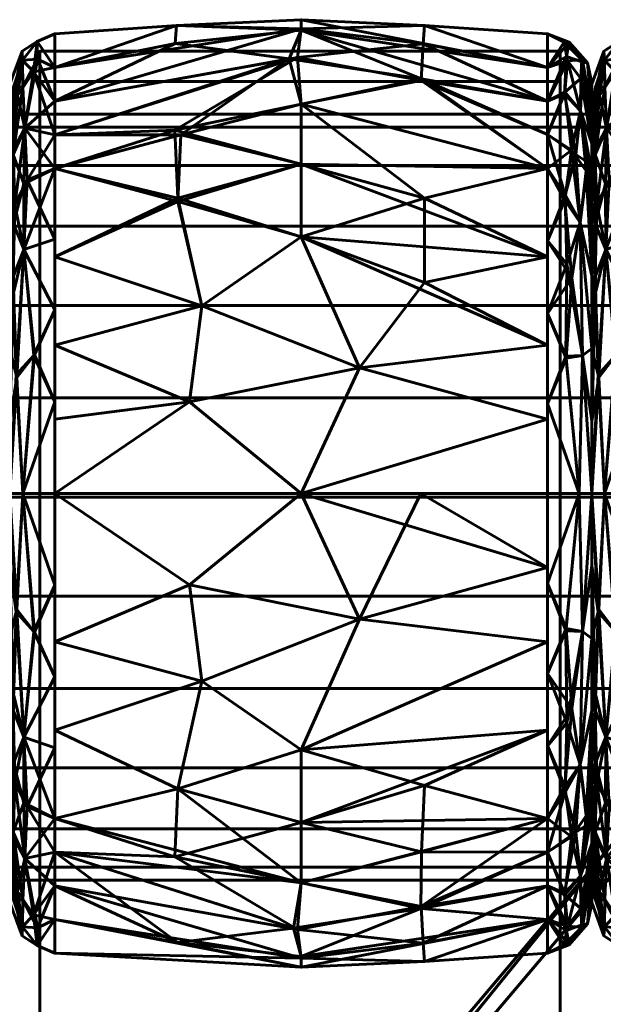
# Model space of a CAD drawing. Header units: millimetres. Extents: x -1091 to 1091, y -439 to 431.
# Tile 391 of 656: x 309 to 328, y 399 to 431. Entities that reach past the tile are written whole.
import ezdxf

# ---------------------------------------------------------------- set-up
doc = ezdxf.new("R2010")
doc.units = ezdxf.units.MM
doc.layers.add('I-FURN', color=30, linetype='Continuous', lineweight=50)

msp = doc.modelspace()

# ---------------------------------------------------------------- meshes
at = {"layer": 'I-FURN', "lineweight": 60}
mesh = msp.add_polyface(dxfattribs=at)
corners = [(310.458, 415.629, 740.004), (310.458, 426.239, 744.399), (310.458, 430.634, 755.009), (310.458, 426.239, 765.619), (310.458, 415.629, 770.014), (318.499, 415.629, 770.471), (326.54, 415.629, 770.015), (326.54, 426.24, 765.62), (326.54, 430.635, 755.009), (326.54, 426.24, 744.399), (326.54, 415.629, 740.004), (318.499, 415.629, 739.547), (326.54, 420.474, 768.008), (326.54, 420.474, 742.01), (310.458, 420.474, 768.007), (310.458, 420.474, 742.011), (318.499, 424, 768.01), (318.499, 424, 742.008), (318.499, 428.333, 763.824), (326.54, 428.437, 760.314), (318.499, 430.795, 758.026), (318.499, 430.745, 751.754), (310.458, 428.437, 760.314), (318.499, 428.333, 746.195), (326.54, 428.437, 749.704), (310.458, 428.437, 749.704), (326.54, 418.052, 769.011), (320.402, 419.732, 769.891), (314.855, 418.615, 770.085), (315.258, 421.757, 769.125), (310.458, 423.357, 766.813), (314.472, 425.265, 766.956), (318.499, 426.372, 766.13), (326.54, 418.052, 741.007), (320.402, 419.732, 740.127), (314.855, 418.615, 739.933), (315.258, 421.757, 740.894), (310.458, 423.357, 743.205), (326.54, 423.357, 766.814), (326.54, 423.357, 743.204), (322.526, 422.516, 741.293), (322.526, 425.265, 743.062), (318.499, 426.372, 743.888), (314.472, 425.161, 742.98), (314.572, 427.328, 745.066), (310.458, 427.338, 747.052), (326.54, 427.339, 762.967), (326.54, 429.536, 757.662), (322.526, 430.904, 756.513), (318.499, 431.091, 754.887), (322.475, 430.302, 759.523), (318.381, 429.862, 761.051), (310.458, 429.535, 752.357), (314.423, 430.9, 753.505), (310.458, 427.338, 762.967), (314.369, 427.489, 764.742), (322.413, 429.106, 762.367), (314.382, 430.31, 750.55), (318.108, 429.813, 748.855), (322.427, 429.158, 747.748), (326.54, 427.339, 747.051), (310.458, 429.535, 757.662), (326.54, 429.536, 752.356), (310.458, 418.052, 769.01), (310.458, 418.052, 741.008)]
mesh.append_faces([[corners[k] for k in face] for face in [(12, 27, 26), (7, 32, 38), (0, 35, 11), (62, 48, 8), (2, 53, 52), (52, 57, 25), (4, 28, 63)]], dxfattribs={"vtx0": -1, "vtx1": -1})
mesh.append_faces([[corners[k] for k in face] for face in [(34, 33, 11), (31, 29, 16), (12, 16, 27), (28, 5, 27), (18, 56, 51), (35, 34, 11), (43, 36, 37), (7, 18, 32), (18, 55, 32), (47, 48, 50), (20, 48, 49), (44, 42, 43), (9, 23, 59), (9, 41, 23), (5, 26, 27), (58, 59, 23), (58, 44, 45), (53, 21, 57), (28, 29, 14), (29, 27, 16), (27, 29, 28), (32, 31, 16), (31, 30, 29), (32, 55, 31), (32, 16, 38), (50, 56, 19), (34, 35, 36), (17, 41, 40), (36, 35, 15), (42, 17, 43), (34, 36, 17), (13, 34, 40), (34, 17, 40), (40, 41, 39), (42, 41, 17), (36, 43, 17), (23, 41, 42), (44, 43, 1), (57, 58, 25), (42, 44, 23), (20, 50, 48), (52, 53, 57), (21, 24, 59), (51, 50, 20), (51, 56, 50), (53, 61, 20), (21, 53, 49), (54, 55, 51), (31, 55, 3), (51, 55, 18), (7, 56, 18), (58, 57, 21), (59, 58, 21), (58, 23, 44), (49, 48, 62), (20, 22, 51), (20, 49, 53), (49, 62, 21)]], dxfattribs={"vtx0": -1, "vtx1": -1, "vtx2": -1})
mesh.append_faces([[corners[k] for k in face] for face in [(35, 0, 64), (34, 13, 33), (51, 22, 54), (50, 19, 47), (28, 14, 63), (36, 15, 37), (16, 12, 38), (41, 9, 39), (44, 1, 45), (56, 46, 19), (59, 60, 9), (59, 24, 60)]], dxfattribs={"vtx0": -1, "vtx2": -1})
mesh.append_faces([[corners[k] for k in face] for face in [(3, 30, 31), (4, 5, 28), (45, 25, 58), (39, 13, 40), (61, 22, 20), (62, 24, 21), (30, 14, 29), (37, 1, 43), (7, 46, 56), (47, 8, 48), (54, 3, 55), (2, 61, 53), (64, 15, 35)]], dxfattribs={"vtx1": -1, "vtx2": -1})
mesh.append_faces([[corners[k] for k in face] for face in [(5, 6, 26), (33, 10, 11)]], dxfattribs={"vtx2": -1})
mesh = msp.add_polyface(dxfattribs=at)
corners = [(308.984, 415.629, 741.657), (308.984, 425.071, 745.568), (308.984, 428.982, 755.009), (308.984, 425.071, 764.451), (308.984, 415.629, 768.361), (309.406, 415.629, 769.469), (310.458, 415.629, 770.014), (310.458, 426.239, 765.619), (310.458, 430.634, 755.009), (310.458, 426.239, 744.399), (310.458, 415.629, 740.004), (309.406, 415.629, 740.549), (310.458, 421.619, 767.533), (308.984, 420.35, 766.406), (308.984, 420.35, 743.612), (310.458, 421.619, 742.485), (309.444, 423.587, 767.131), (309.444, 423.587, 742.887), (310.458, 428.437, 760.314), (310.458, 428.437, 749.704), (309.47, 427.548, 763.315), (309.4, 429.77, 757.996), (309.47, 427.548, 746.703), (309.4, 429.77, 752.022), (308.984, 427.026, 759.73), (308.984, 427.026, 750.288), (309.192, 419.497, 768.629), (309.213, 419.416, 741.329), (310.458, 418.624, 741.245), (309.784, 420.152, 740.944), (310.458, 418.624, 768.773), (309.764, 420.134, 769.067), (310.458, 423.929, 766.576), (308.984, 422.71, 765.428), (309.147, 425.054, 765.457), (309.09, 426.823, 763.313), (309.239, 428.615, 760.845), (309.759, 429.386, 760.353), (310.458, 429.535, 757.662), (309.874, 430.381, 756.482), (309.384, 430.064, 755.009), (309.875, 430.381, 753.528), (310.458, 429.535, 752.357), (309.882, 429.802, 750.647), (309.409, 428.892, 749.239), (308.984, 426.049, 747.928), (309.097, 426.687, 746.496), (309.101, 424.428, 744.163), (309.107, 428.889, 750.579), (308.984, 428.004, 752.649), (308.984, 426.049, 762.09), (309.438, 425.729, 744.613), (309.551, 425.849, 765.441), (309.106, 422.176, 742.658), (309.091, 422.699, 767.024), (308.984, 422.71, 744.59), (310.458, 423.929, 743.442), (310.458, 427.338, 762.967), (310.458, 427.338, 747.052), (308.984, 428.004, 757.369), (308.984, 417.99, 767.384), (308.984, 417.99, 742.635)]
mesh.append_faces([[corners[k] for k in face] for face in [(13, 54, 33), (28, 29, 15), (24, 36, 59), (8, 39, 38), (50, 36, 24), (9, 22, 58), (2, 40, 49), (55, 53, 14), (57, 52, 7), (18, 37, 57)]], dxfattribs={"vtx0": -1, "vtx1": -1})
mesh.append_faces([[corners[k] for k in face] for face in [(26, 54, 13), (37, 20, 57), (54, 16, 34), (31, 16, 26), (21, 37, 39), (46, 47, 1), (46, 51, 47), (17, 15, 29), (22, 43, 19), (9, 17, 51), (36, 37, 21), (41, 42, 43), (22, 44, 43), (39, 37, 38), (3, 34, 35), (51, 46, 22), (44, 23, 43), (40, 21, 39), (44, 22, 46), (48, 49, 23), (30, 31, 5), (29, 11, 27), (11, 29, 28), (17, 29, 27), (31, 12, 16), (5, 31, 26), (52, 20, 34), (54, 26, 16), (52, 34, 16), (35, 34, 20), (36, 35, 20), (36, 50, 35), (52, 57, 20), (40, 59, 21), (20, 37, 36), (8, 41, 39), (39, 41, 40), (40, 41, 23), (41, 43, 23), (48, 23, 44), (45, 48, 46), (47, 51, 17), (53, 47, 17), (53, 55, 47), (46, 48, 44), (40, 23, 49), (51, 22, 9), (32, 52, 16), (17, 27, 53), (53, 27, 61), (33, 54, 34), (59, 36, 21)]], dxfattribs={"vtx0": -1, "vtx1": -1, "vtx2": -1})
mesh.append_faces([[corners[k] for k in face] for face in [(34, 3, 33), (16, 12, 32), (17, 9, 56), (31, 30, 12), (37, 18, 38), (40, 2, 59), (41, 8, 42), (46, 1, 45), (48, 25, 49), (22, 19, 58), (27, 0, 61)]], dxfattribs={"vtx0": -1, "vtx2": -1})
mesh.append_faces([[corners[k] for k in face] for face in [(26, 13, 60, 4)]], dxfattribs={"vtx0": -1, "vtx3": -1})
mesh.append_faces([[corners[k] for k in face] for face in [(56, 15, 17), (11, 0, 27), (32, 7, 52), (4, 5, 26), (61, 14, 53), (42, 19, 43), (45, 25, 48), (50, 3, 35), (55, 1, 47)]], dxfattribs={"vtx1": -1, "vtx2": -1})
mesh.append_faces([[corners[k] for k in face] for face in [(5, 6, 30), (28, 10, 11)]], dxfattribs={"vtx2": -1})
mesh = msp.add_polyface(dxfattribs=at)
corners = [(326.54, 415.629, 740.004), (326.54, 426.24, 744.399), (326.54, 430.635, 755.009), (326.54, 426.24, 765.62), (326.54, 415.629, 770.015), (327.572, 415.629, 769.48), (327.986, 415.629, 768.395), (327.986, 425.094, 764.474), (327.986, 429.015, 755.009), (327.986, 425.094, 745.544), (327.986, 415.629, 741.623), (327.572, 415.629, 740.538), (326.54, 421.501, 767.582), (327.986, 420.362, 766.434), (327.986, 420.362, 743.584), (326.54, 421.501, 742.436), (327.61, 424.476, 766.405), (326.54, 428.437, 760.314), (327.61, 424.476, 743.613), (326.54, 428.437, 749.704), (327.618, 428.121, 762.207), (327.618, 428.121, 747.811), (327.986, 427.055, 759.742), (327.986, 427.055, 750.277), (327.697, 429.701, 757.62), (327.66, 429.784, 752.567), (327.68, 420.133, 768.62), (327.68, 420.133, 741.399), (326.54, 418.565, 768.798), (327.143, 420.114, 769.127), (327.173, 423.112, 767.774), (327.122, 425.367, 766.187), (326.54, 427.339, 762.967), (327.47, 426.69, 764.502), (327.853, 426.431, 763.962), (327.095, 428.671, 762.088), (327.164, 429.895, 758.957), (327.247, 430.363, 755.722), (326.54, 429.536, 752.356), (327.196, 429.754, 750.648), (327.986, 426.075, 762.108), (326.54, 429.536, 757.662), (327.103, 428.727, 748.045), (327.324, 426.838, 745.503), (326.54, 427.339, 747.051), (327.802, 426.155, 745.569), (327.986, 426.075, 747.91), (327.109, 425.197, 743.676), (327.331, 422.651, 742.104), (326.54, 418.565, 741.22), (327.149, 420.041, 740.872), (326.54, 423.87, 743.417), (326.54, 423.87, 766.601), (327.081, 430.363, 753.191), (327.986, 422.728, 765.454), (327.986, 422.728, 744.564), (327.986, 428.035, 757.375), (327.844, 429.68, 755.019), (327.986, 428.035, 752.643), (327.986, 417.996, 767.414), (327.986, 417.996, 742.604), (327.632, 429.172, 750.116)]
mesh.append_faces([[corners[k] for k in face] for face in [(28, 29, 12), (2, 53, 38), (3, 31, 32), (38, 39, 19), (41, 37, 2), (44, 43, 1), (52, 31, 3), (15, 50, 49), (51, 48, 15), (23, 61, 58), (8, 57, 56), (6, 26, 5)]], dxfattribs={"vtx0": -1, "vtx1": -1})
mesh.append_faces([[corners[k] for k in face] for face in [(16, 26, 13), (31, 33, 32), (31, 16, 33), (29, 5, 26), (20, 22, 24), (50, 15, 48), (33, 34, 20), (43, 42, 21), (47, 18, 48), (5, 29, 28), (19, 39, 42), (47, 1, 43), (21, 45, 43), (20, 36, 35), (45, 55, 18), (20, 34, 40), (45, 18, 43), (31, 52, 30), (39, 53, 25), (21, 46, 45), (24, 56, 57), (35, 36, 17), (25, 61, 39), (29, 30, 12), (50, 48, 27), (30, 26, 16), (26, 30, 29), (31, 30, 16), (33, 20, 35), (16, 34, 33), (33, 35, 32), (36, 20, 24), (37, 36, 24), (37, 41, 36), (57, 37, 24), (38, 53, 39), (37, 53, 2), (39, 61, 42), (43, 44, 42), (47, 43, 18), (61, 23, 21), (48, 18, 27), (48, 51, 47), (49, 50, 11), (11, 50, 27), (25, 53, 37), (54, 34, 16), (18, 14, 27), (37, 57, 25), (57, 58, 25), (61, 25, 58), (42, 61, 21)]], dxfattribs={"vtx0": -1, "vtx1": -1, "vtx2": -1})
mesh.append_faces([[corners[k] for k in face] for face in [(26, 6, 59), (27, 10, 11), (24, 22, 56), (45, 46, 9), (27, 14, 60), (27, 60, 10), (35, 17, 32), (16, 13, 54), (34, 7, 40), (21, 23, 46), (45, 9, 55)]], dxfattribs={"vtx0": -1, "vtx2": -1})
mesh.append_faces([[corners[k] for k in face] for face in [(54, 7, 34), (55, 14, 18), (8, 58, 57), (40, 22, 20), (41, 17, 36), (44, 19, 42), (51, 1, 47), (52, 12, 30), (59, 13, 26)]], dxfattribs={"vtx1": -1, "vtx2": -1})
mesh.append_faces([[corners[k] for k in face] for face in [(28, 4, 5), (11, 0, 49)]], dxfattribs={"vtx2": -1})
mesh = msp.add_polyface(dxfattribs=at)
corners = [(327.984, 415.629, 741.657), (327.984, 425.071, 745.568), (327.984, 428.982, 755.009), (327.984, 425.071, 764.451), (327.984, 415.629, 768.361), (328.406, 415.629, 769.469), (329.458, 415.629, 770.014), (329.458, 426.239, 765.619), (329.458, 430.634, 755.009), (329.458, 426.239, 744.399), (329.458, 415.629, 740.004), (328.406, 415.629, 740.549), (329.458, 421.619, 767.533), (327.984, 420.35, 766.406), (327.984, 420.35, 743.612), (329.458, 421.619, 742.485), (328.444, 423.587, 767.131), (328.444, 423.587, 742.887), (329.458, 428.437, 760.314), (329.458, 428.437, 749.704), (328.469, 427.548, 763.315), (328.4, 429.77, 757.996), (328.469, 427.548, 746.703), (328.4, 429.77, 752.022), (327.984, 427.026, 759.73), (327.984, 427.026, 750.288), (328.192, 419.497, 768.629), (328.213, 419.416, 741.329), (329.458, 418.624, 741.245), (328.784, 420.152, 740.944), (329.458, 418.624, 768.773), (328.764, 420.134, 769.067), (329.458, 423.929, 766.576), (327.984, 422.71, 765.428), (328.147, 425.054, 765.457), (328.09, 426.823, 763.313), (328.239, 428.615, 760.845), (328.759, 429.386, 760.353), (329.458, 429.535, 757.662), (328.874, 430.381, 756.482), (328.384, 430.064, 755.009), (328.875, 430.381, 753.528), (329.458, 429.535, 752.357), (328.882, 429.802, 750.647), (328.409, 428.892, 749.239), (327.984, 426.049, 747.928), (328.097, 426.687, 746.496), (328.101, 424.428, 744.163), (328.107, 428.889, 750.579), (327.984, 428.004, 752.649), (327.984, 426.049, 762.09), (328.438, 425.729, 744.613), (328.551, 425.849, 765.441), (328.106, 422.176, 742.658), (328.091, 422.699, 767.024), (327.984, 422.71, 744.59), (329.458, 423.929, 743.442), (329.458, 427.338, 762.967), (329.458, 427.338, 747.052), (327.984, 428.004, 757.369), (327.984, 417.99, 767.384), (327.984, 417.99, 742.635)]
mesh.append_faces([[corners[k] for k in face] for face in [(13, 54, 33), (28, 29, 15), (24, 36, 59), (8, 39, 38), (50, 36, 24), (9, 22, 58), (2, 40, 49), (55, 53, 14), (57, 52, 7), (18, 37, 57)]], dxfattribs={"vtx0": -1, "vtx1": -1})
mesh.append_faces([[corners[k] for k in face] for face in [(26, 54, 13), (37, 20, 57), (54, 16, 34), (31, 16, 26), (21, 37, 39), (46, 47, 1), (46, 51, 47), (17, 15, 29), (22, 43, 19), (9, 17, 51), (36, 37, 21), (41, 42, 43), (22, 44, 43), (39, 37, 38), (3, 34, 35), (51, 46, 22), (44, 23, 43), (40, 21, 39), (44, 22, 46), (48, 49, 23), (30, 31, 5), (29, 11, 27), (11, 29, 28), (17, 29, 27), (31, 12, 16), (5, 31, 26), (52, 20, 34), (54, 26, 16), (52, 34, 16), (35, 34, 20), (36, 35, 20), (36, 50, 35), (52, 57, 20), (40, 59, 21), (20, 37, 36), (8, 41, 39), (39, 41, 40), (40, 41, 23), (41, 43, 23), (48, 23, 44), (45, 48, 46), (47, 51, 17), (53, 47, 17), (53, 55, 47), (46, 48, 44), (40, 23, 49), (51, 22, 9), (32, 52, 16), (17, 27, 53), (53, 27, 61), (33, 54, 34), (59, 36, 21)]], dxfattribs={"vtx0": -1, "vtx1": -1, "vtx2": -1})
mesh.append_faces([[corners[k] for k in face] for face in [(34, 3, 33), (16, 12, 32), (17, 9, 56), (31, 30, 12), (37, 18, 38), (40, 2, 59), (41, 8, 42), (46, 1, 45), (48, 25, 49), (22, 19, 58), (27, 0, 61)]], dxfattribs={"vtx0": -1, "vtx2": -1})
mesh.append_faces([[corners[k] for k in face] for face in [(26, 13, 60, 4)]], dxfattribs={"vtx0": -1, "vtx3": -1})
mesh.append_faces([[corners[k] for k in face] for face in [(56, 15, 17), (11, 0, 27), (32, 7, 52), (4, 5, 26), (61, 14, 53), (42, 19, 43), (45, 25, 48), (50, 3, 35), (55, 1, 47)]], dxfattribs={"vtx1": -1, "vtx2": -1})
mesh.append_faces([[corners[k] for k in face] for face in [(5, 6, 30), (28, 10, 11)]], dxfattribs={"vtx2": -1})
mesh = msp.add_polyface(dxfattribs=at)
corners = [(309.958, 429.075, 755.482), (326.958, 429.075, 755.482), (326.958, 430.064, 755.339), (309.958, 430.064, 755.339)]
mesh.append_faces([[corners[k] for k in face] for face in [(0, 1, 2, 3)]])
mesh = msp.add_polyface(dxfattribs=at)
corners = [(326.958, 430.064, 755.339), (326.958, 355.602, 238.251), (309.958, 355.602, 238.251), (309.958, 430.064, 755.339)]
mesh.append_faces([[corners[k] for k in face] for face in [(0, 1, 2, 3)]])
mesh = msp.add_polyface(dxfattribs=at)
corners = [(309.958, 430.064, 755.339), (309.958, 355.602, 238.251), (309.958, 354.612, 238.394), (309.958, 429.075, 755.482)]
mesh.append_faces([[corners[k] for k in face] for face in [(0, 1, 2, 3)]])
mesh = msp.add_polyface(dxfattribs=at)
corners = [(326.958, 429.075, 755.482), (326.958, 354.612, 238.394), (326.958, 355.602, 238.251), (326.958, 430.064, 755.339)]
mesh.append_faces([[corners[k] for k in face] for face in [(0, 1, 2, 3)]])
mesh = msp.add_polyface(dxfattribs=at)
corners = [(309.958, 429.075, 755.482), (309.958, 354.612, 238.394), (326.958, 354.612, 238.394), (326.958, 429.075, 755.482)]
mesh.append_faces([[corners[k] for k in face] for face in [(0, 1, 2, 3)]])
mesh = msp.add_polyface(dxfattribs=at)
corners = [(327.986, 415.629, 741.623), (327.986, 425.094, 745.544), (327.986, 429.015, 755.009), (327.986, 425.094, 764.474), (327.986, 415.629, 768.395), (327.986, 415.629, 755.009)]
mesh.append_faces([[corners[k] for k in face] for face in [(5, 2, 3, 4)]], dxfattribs={"vtx0": -1})
mesh.append_faces([[corners[k] for k in face] for face in [(5, 0, 1, 2)]], dxfattribs={"vtx3": -1})
mesh = msp.add_polyface(dxfattribs=at)
corners = [(327.984, 415.629, 755.009), (327.984, 415.629, 768.361), (327.984, 425.071, 764.451), (327.984, 428.982, 755.009), (327.984, 425.071, 745.568), (327.984, 415.629, 741.657)]
mesh.append_faces([[corners[k] for k in face] for face in [(2, 3, 0, 1)]], dxfattribs={"vtx1": -1})
mesh.append_faces([[corners[k] for k in face] for face in [(4, 5, 0, 3)]], dxfattribs={"vtx2": -1})
mesh = msp.add_polyface(dxfattribs=at)
corners = [(1005.286, 403.011, 755.21), (1005.286, 403.437, 758.445), (1005.286, 404.685, 761.46), (1005.286, 406.672, 764.048), (1005.286, 409.261, 766.035), (1005.286, 412.275, 767.284), (1005.286, 415.511, 767.71), (1005.286, 418.746, 767.284), (1005.286, 421.761, 766.035), (1005.286, 424.35, 764.048), (1005.286, 426.336, 761.46), (1005.286, 427.585, 758.445), (1005.286, 428.011, 755.21), (-1005.286, 428.011, 755.21), (-1005.286, 427.585, 758.445), (-1005.286, 426.336, 761.46), (-1005.286, 424.35, 764.048), (-1005.286, 421.761, 766.035), (-1005.286, 418.746, 767.284), (-1005.286, 415.511, 767.71), (-1005.286, 412.275, 767.284), (-1005.286, 409.261, 766.035), (-1005.286, 406.672, 764.048), (-1005.286, 404.685, 761.46), (-1005.286, 403.437, 758.445), (-1005.286, 403.011, 755.21)]
mesh.append_faces([[corners[k] for k in face] for face in [(13, 14, 11, 12)]], dxfattribs={"vtx1": -1})
mesh.append_faces([[corners[k] for k in face] for face in [(14, 15, 10, 11), (16, 17, 8, 9), (15, 16, 9, 10), (17, 18, 7, 8), (6, 7, 18, 19), (20, 21, 4, 5), (21, 22, 3, 4), (23, 24, 1, 2), (22, 23, 2, 3), (19, 20, 5, 6)]], dxfattribs={"vtx1": -1, "vtx3": -1})
mesh.append_faces([[corners[k] for k in face] for face in [(24, 25, 0, 1)]], dxfattribs={"vtx3": -1})
mesh = msp.add_polyface(dxfattribs=at)
corners = [(1005.286, 428.011, 755.21), (1005.286, 427.585, 751.974), (1005.286, 426.336, 748.96), (1005.286, 424.35, 746.371), (1005.286, 421.761, 744.384), (1005.286, 418.746, 743.136), (1005.286, 415.511, 742.71), (1005.286, 412.275, 743.136), (1005.286, 409.261, 744.384), (1005.286, 406.672, 746.371), (1005.286, 404.685, 748.96), (1005.286, 403.437, 751.974), (1005.286, 403.011, 755.21), (-1005.286, 403.011, 755.21), (-1005.286, 403.437, 751.974), (-1005.286, 404.685, 748.96), (-1005.286, 406.672, 746.371), (-1005.286, 409.261, 744.384), (-1005.286, 412.275, 743.136), (-1005.286, 415.511, 742.71), (-1005.286, 418.746, 743.136), (-1005.286, 421.761, 744.384), (-1005.286, 424.35, 746.371), (-1005.286, 426.336, 748.96), (-1005.286, 427.585, 751.974), (-1005.286, 428.011, 755.21)]
mesh.append_faces([[corners[k] for k in face] for face in [(13, 14, 11, 12)]], dxfattribs={"vtx1": -1})
mesh.append_faces([[corners[k] for k in face] for face in [(14, 15, 10, 11), (16, 17, 8, 9), (15, 16, 9, 10), (17, 18, 7, 8), (6, 7, 18, 19), (20, 21, 4, 5), (21, 22, 3, 4), (23, 24, 1, 2), (22, 23, 2, 3), (19, 20, 5, 6)]], dxfattribs={"vtx1": -1, "vtx3": -1})
mesh.append_faces([[corners[k] for k in face] for face in [(24, 25, 0, 1)]], dxfattribs={"vtx3": -1})
mesh = msp.add_polyface(dxfattribs=at)
corners = [(308.984, 415.629, 768.361), (308.984, 406.188, 764.451), (308.984, 402.277, 755.009), (308.984, 406.188, 745.568), (308.984, 415.629, 741.657), (309.406, 415.629, 740.549), (310.458, 415.629, 740.004), (310.458, 405.02, 744.399), (310.458, 400.625, 755.009), (310.458, 405.02, 765.619), (310.458, 415.629, 770.014), (309.406, 415.629, 769.469), (310.458, 409.64, 742.485), (308.984, 410.909, 743.612), (308.984, 410.909, 766.406), (310.458, 409.64, 767.533), (309.444, 407.672, 742.887), (309.444, 407.672, 767.131), (310.458, 402.822, 749.704), (310.458, 402.822, 760.314), (309.47, 403.711, 746.703), (309.4, 401.489, 752.022), (309.47, 403.711, 763.315), (309.4, 401.489, 757.996), (308.984, 404.233, 750.288), (308.984, 404.233, 759.73), (309.192, 411.762, 741.389), (309.213, 411.843, 768.689), (310.458, 412.635, 768.773), (309.784, 411.107, 769.074), (310.458, 412.635, 741.245), (309.764, 411.125, 740.952), (310.458, 407.33, 743.442), (308.984, 408.548, 744.59), (309.147, 406.205, 744.561), (309.09, 404.436, 746.705), (309.239, 402.643, 749.173), (309.759, 401.873, 749.665), (310.458, 401.723, 752.357), (309.874, 400.878, 753.536), (309.384, 401.195, 755.009), (309.875, 400.878, 756.49), (310.458, 401.723, 757.662), (309.882, 401.456, 759.371), (309.409, 402.367, 760.779), (308.984, 405.21, 762.09), (309.097, 404.572, 763.522), (309.101, 406.831, 765.855), (309.107, 402.37, 759.439), (308.984, 403.255, 757.369), (308.984, 405.21, 747.928), (309.438, 405.53, 765.405), (309.551, 405.41, 744.577), (309.106, 409.083, 767.36), (309.091, 408.56, 742.995), (308.984, 408.548, 765.428), (310.458, 407.33, 766.576), (310.458, 403.921, 747.052), (310.458, 403.921, 762.967), (308.984, 403.255, 752.649), (308.984, 413.269, 742.635), (308.984, 413.269, 767.384)]
mesh.append_faces([[corners[k] for k in face] for face in [(11, 28, 10)]], dxfattribs={"vtx0": -1})
mesh.append_faces([[corners[k] for k in face] for face in [(28, 29, 15), (13, 54, 33), (24, 36, 59), (8, 39, 38), (50, 36, 24), (9, 22, 58), (2, 40, 49), (57, 52, 7), (18, 37, 57)]], dxfattribs={"vtx0": -1, "vtx1": -1})
mesh.append_faces([[corners[k] for k in face] for face in [(22, 43, 19), (37, 20, 57), (54, 16, 34), (31, 16, 26), (21, 37, 39), (46, 47, 1), (46, 51, 47), (17, 15, 29), (9, 17, 51), (36, 37, 21), (41, 42, 43), (22, 44, 43), (39, 37, 38), (3, 34, 35), (51, 46, 22), (44, 23, 43), (40, 21, 39), (44, 22, 46), (48, 49, 23), (30, 31, 5), (29, 11, 27), (11, 29, 28), (17, 29, 27), (31, 12, 16), (5, 31, 26), (52, 20, 34), (54, 26, 16), (52, 34, 16), (35, 34, 20), (36, 35, 20), (36, 50, 35), (52, 57, 20), (40, 59, 21), (20, 37, 36), (8, 41, 39), (39, 41, 40), (40, 41, 23), (41, 43, 23), (48, 23, 44), (45, 48, 46), (47, 51, 17), (53, 47, 17), (53, 55, 47), (46, 48, 44), (40, 23, 49), (51, 22, 9), (32, 52, 16), (17, 27, 53), (53, 27, 61), (33, 54, 34), (59, 36, 21), (13, 26, 54)]], dxfattribs={"vtx0": -1, "vtx1": -1, "vtx2": -1})
mesh.append_faces([[corners[k] for k in face] for face in [(26, 13, 60), (34, 3, 33), (16, 12, 32), (17, 9, 56), (31, 30, 12), (37, 18, 38), (40, 2, 59), (41, 8, 42), (46, 1, 45), (48, 25, 49), (22, 19, 58), (27, 0, 61)]], dxfattribs={"vtx0": -1, "vtx2": -1})
mesh.append_faces([[corners[k] for k in face] for face in [(53, 61, 14, 55)]], dxfattribs={"vtx0": -1, "vtx3": -1})
mesh.append_faces([[corners[k] for k in face] for face in [(56, 15, 17), (32, 7, 52), (11, 0, 27), (4, 5, 26), (42, 19, 43), (45, 25, 48), (50, 3, 35), (55, 1, 47), (60, 4, 26)]], dxfattribs={"vtx1": -1, "vtx2": -1})
mesh.append_faces([[corners[k] for k in face] for face in [(5, 6, 30)]], dxfattribs={"vtx2": -1})
mesh = msp.add_polyface(dxfattribs=at)
corners = [(310.458, 415.629, 770.014), (310.458, 405.02, 765.619), (310.458, 400.625, 755.009), (310.458, 405.02, 744.399), (310.458, 415.629, 740.004), (318.499, 415.629, 739.547), (326.54, 415.629, 740.004), (326.54, 405.019, 744.399), (326.54, 400.624, 755.009), (326.54, 405.019, 765.62), (326.54, 415.629, 770.015), (318.499, 415.629, 770.471), (326.54, 410.784, 742.01), (326.54, 410.784, 768.008), (310.458, 410.785, 742.011), (310.458, 410.785, 768.007), (318.499, 407.259, 742.008), (318.499, 407.259, 768.01), (318.499, 402.926, 746.195), (326.54, 402.821, 749.704), (318.499, 400.464, 751.992), (318.499, 400.514, 758.264), (310.458, 402.822, 749.704), (318.499, 402.926, 763.824), (326.54, 402.821, 760.314), (310.458, 402.822, 760.314), (326.54, 413.207, 741.007), (320.402, 411.527, 740.127), (314.855, 412.644, 739.933), (315.258, 409.502, 740.894), (310.458, 407.902, 743.205), (314.472, 405.994, 743.063), (318.499, 404.886, 743.888), (326.54, 413.207, 769.011), (320.402, 411.527, 769.891), (322.409, 415.629, 770.249), (314.855, 412.644, 770.085), (315.258, 409.502, 769.125), (310.458, 407.902, 766.813), (314.472, 405.994, 766.956), (318.499, 404.886, 766.13), (326.54, 407.902, 766.814), (322.526, 406.098, 767.039), (322.426, 403.93, 764.952), (326.54, 403.92, 762.967), (322.402, 402.087, 762.247), (318.251, 401.445, 761.163), (314.461, 400.974, 759.566), (310.458, 401.723, 757.662), (326.54, 407.902, 743.204), (326.54, 403.92, 747.051), (326.54, 401.723, 752.356), (322.526, 400.355, 753.505), (318.499, 400.168, 755.131), (322.475, 400.957, 750.495), (318.381, 401.397, 748.967), (310.458, 403.921, 747.052), (314.369, 403.77, 745.276), (322.413, 402.152, 747.652), (310.458, 401.723, 752.357), (326.54, 401.723, 757.662), (310.458, 403.921, 762.967), (310.458, 413.207, 741.008), (310.458, 413.207, 769.01)]
mesh.append_faces([[corners[k] for k in face] for face in [(12, 27, 26), (11, 34, 35), (9, 43, 44), (24, 45, 60), (0, 36, 11), (13, 17, 41), (44, 45, 24), (7, 32, 49)]], dxfattribs={"vtx0": -1, "vtx1": -1})
mesh.append_faces([[corners[k] for k in face] for face in [(31, 29, 16), (28, 5, 27), (18, 57, 32), (32, 16, 49), (39, 37, 38), (17, 39, 40), (18, 58, 55), (36, 34, 11), (17, 42, 41), (60, 53, 52), (51, 52, 54), (7, 18, 32), (20, 52, 53), (9, 42, 43), (5, 26, 27), (45, 43, 23), (39, 23, 40), (47, 21, 46), (28, 29, 14), (29, 27, 16), (27, 29, 28), (32, 31, 16), (31, 30, 29), (32, 57, 31), (54, 58, 19), (37, 34, 36), (17, 13, 34), (33, 35, 34), (37, 36, 15), (34, 37, 17), (37, 39, 17), (39, 1, 23), (42, 17, 40), (43, 40, 23), (40, 43, 42), (44, 43, 45), (46, 45, 23), (46, 21, 45), (46, 23, 61), (48, 53, 47), (12, 16, 27), (52, 20, 54), (47, 53, 21), (20, 53, 2), (55, 54, 20), (55, 58, 54), (56, 57, 55), (31, 57, 3), (55, 57, 18), (7, 58, 18), (20, 22, 55), (60, 45, 21), (53, 60, 21), (47, 46, 61)]], dxfattribs={"vtx0": -1, "vtx1": -1, "vtx2": -1})
mesh.append_faces([[corners[k] for k in face] for face in [(31, 3, 30), (55, 22, 56), (23, 1, 61), (54, 19, 51), (16, 12, 49), (37, 15, 38), (53, 48, 2), (47, 25, 48), (52, 8, 60), (20, 2, 59), (58, 50, 19)]], dxfattribs={"vtx0": -1, "vtx2": -1})
mesh.append_faces([[corners[k] for k in face] for face in [(36, 0, 63, 15), (28, 14, 62, 4)]], dxfattribs={"vtx0": -1, "vtx3": -1})
mesh.append_faces([[corners[k] for k in face] for face in [(4, 5, 28), (7, 50, 58), (59, 22, 20), (30, 14, 29), (13, 33, 34), (38, 1, 39), (61, 25, 47), (9, 41, 42), (51, 8, 52), (56, 3, 57)]], dxfattribs={"vtx1": -1, "vtx2": -1})
mesh.append_faces([[corners[k] for k in face] for face in [(33, 10, 35), (5, 6, 26)]], dxfattribs={"vtx2": -1})
mesh = msp.add_polyface(dxfattribs=at)
corners = [(326.54, 415.629, 770.015), (326.54, 405.019, 765.62), (326.54, 400.624, 755.009), (326.54, 405.019, 744.399), (326.54, 415.629, 740.004), (327.572, 415.629, 740.538), (327.986, 415.629, 741.623), (327.986, 406.164, 745.544), (327.986, 402.244, 755.009), (327.986, 406.164, 764.474), (327.986, 415.629, 768.395), (327.572, 415.629, 769.48), (326.54, 409.758, 742.436), (327.986, 410.897, 743.584), (327.986, 410.897, 766.434), (326.54, 409.758, 767.582), (327.61, 406.783, 743.613), (326.54, 402.821, 749.704), (327.61, 406.783, 766.405), (326.54, 402.821, 760.314), (327.618, 403.138, 747.811), (327.618, 403.138, 762.207), (327.986, 404.204, 750.277), (327.986, 404.204, 759.742), (327.697, 401.558, 752.398), (327.66, 401.475, 757.451), (327.68, 411.126, 741.399), (327.68, 411.126, 768.62), (326.54, 412.694, 741.22), (327.143, 411.144, 740.891), (327.173, 408.147, 742.244), (327.122, 405.892, 743.831), (326.54, 403.92, 747.051), (327.47, 404.569, 745.516), (327.853, 404.828, 746.056), (327.095, 402.588, 747.931), (327.164, 401.364, 751.061), (327.247, 400.896, 754.296), (326.54, 401.723, 757.662), (327.196, 401.505, 759.37), (327.986, 405.184, 747.91), (326.54, 401.723, 752.356), (327.103, 402.532, 761.974), (327.324, 404.421, 764.515), (326.54, 403.92, 762.967), (327.802, 405.104, 764.449), (327.986, 405.184, 762.108), (327.109, 406.062, 766.342), (327.331, 408.608, 767.914), (326.54, 412.694, 768.798), (327.149, 411.218, 769.146), (326.54, 407.388, 766.601), (326.54, 407.388, 743.417), (327.081, 400.895, 756.827), (327.986, 408.531, 744.564), (327.986, 408.531, 765.454), (327.986, 403.224, 752.643), (327.844, 401.579, 754.999), (327.986, 403.224, 757.375), (327.986, 413.263, 742.604), (327.986, 413.263, 767.414), (327.632, 402.087, 759.902)]
mesh.append_faces([[corners[k] for k in face] for face in [(28, 29, 12), (2, 53, 38), (3, 31, 32), (38, 39, 19), (41, 37, 2), (44, 43, 1), (52, 31, 3), (15, 50, 49), (51, 48, 15), (23, 61, 58), (6, 26, 5)]], dxfattribs={"vtx0": -1, "vtx1": -1})
mesh.append_faces([[corners[k] for k in face] for face in [(29, 5, 26), (5, 29, 28), (33, 31, 16), (20, 22, 24), (50, 15, 48), (33, 34, 20), (43, 42, 21), (47, 18, 48), (16, 26, 13), (19, 39, 42), (47, 1, 43), (21, 45, 43), (20, 36, 35), (31, 52, 30), (45, 55, 18), (20, 34, 40), (45, 18, 43), (31, 33, 32), (39, 53, 25), (21, 46, 45), (24, 56, 57), (35, 36, 17), (25, 61, 39), (29, 30, 12), (50, 48, 27), (30, 26, 16), (26, 30, 29), (31, 30, 16), (33, 20, 35), (16, 34, 33), (33, 35, 32), (36, 20, 24), (37, 36, 24), (37, 41, 36), (57, 37, 24), (38, 53, 39), (37, 53, 2), (39, 61, 42), (43, 44, 42), (47, 43, 18), (61, 23, 21), (48, 18, 27), (48, 51, 47), (49, 50, 11), (11, 50, 27), (25, 53, 37), (54, 34, 16), (18, 14, 27), (37, 57, 25), (57, 58, 25), (61, 25, 58), (42, 61, 21)]], dxfattribs={"vtx0": -1, "vtx1": -1, "vtx2": -1})
mesh.append_faces([[corners[k] for k in face] for face in [(27, 10, 11), (26, 6, 59), (24, 22, 56), (45, 46, 9), (27, 14, 60), (27, 60, 10), (35, 17, 32), (16, 13, 54), (34, 7, 40), (21, 23, 46), (45, 9, 55), (57, 56, 8)]], dxfattribs={"vtx0": -1, "vtx2": -1})
mesh.append_faces([[corners[k] for k in face] for face in [(54, 7, 34), (55, 14, 18), (8, 58, 57), (40, 22, 20), (41, 17, 36), (44, 19, 42), (51, 1, 47), (52, 12, 30), (59, 13, 26)]], dxfattribs={"vtx1": -1, "vtx2": -1})
mesh.append_faces([[corners[k] for k in face] for face in [(28, 4, 5), (11, 0, 49)]], dxfattribs={"vtx2": -1})
mesh = msp.add_polyface(dxfattribs=at)
corners = [(327.984, 415.629, 755.009), (327.984, 415.629, 741.657), (327.984, 406.188, 745.568), (327.984, 402.277, 755.009), (327.984, 406.188, 764.451), (327.984, 415.629, 768.361)]
mesh.append_faces([[corners[k] for k in face] for face in [(4, 5, 0, 3)]], dxfattribs={"vtx2": -1})
mesh.append_faces([[corners[k] for k in face] for face in [(0, 1, 2, 3)]], dxfattribs={"vtx3": -1})
mesh = msp.add_polyface(dxfattribs=at)
corners = [(327.984, 415.629, 768.361), (327.984, 406.188, 764.451), (327.984, 402.277, 755.009), (327.984, 406.188, 745.568), (327.984, 415.629, 741.657), (328.406, 415.629, 740.549), (329.458, 415.629, 740.004), (329.458, 405.02, 744.399), (329.458, 400.625, 755.009), (329.458, 405.02, 765.619), (329.458, 415.629, 770.014), (328.406, 415.629, 769.469), (329.458, 409.64, 742.485), (327.984, 410.909, 743.612), (327.984, 410.909, 766.406), (329.458, 409.64, 767.533), (328.444, 407.672, 742.887), (328.444, 407.672, 767.131), (329.458, 402.822, 749.704), (329.458, 402.822, 760.314), (328.469, 403.711, 746.703), (328.4, 401.489, 752.022), (328.469, 403.711, 763.315), (328.4, 401.489, 757.996), (327.984, 404.233, 750.288), (327.984, 404.233, 759.73), (328.192, 411.762, 741.389), (328.213, 411.843, 768.689), (329.458, 412.635, 768.773), (328.784, 411.107, 769.074), (329.458, 412.635, 741.245), (328.764, 411.125, 740.952), (329.458, 407.33, 743.442), (327.984, 408.548, 744.59), (328.147, 406.205, 744.561), (328.09, 404.436, 746.705), (328.239, 402.643, 749.173), (328.759, 401.873, 749.665), (329.458, 401.723, 752.357), (328.874, 400.878, 753.536), (328.384, 401.195, 755.009), (328.875, 400.878, 756.49), (329.458, 401.723, 757.662), (328.882, 401.456, 759.371), (328.409, 402.367, 760.779), (327.984, 405.21, 762.09), (328.097, 404.572, 763.522), (328.101, 406.831, 765.855), (328.107, 402.37, 759.439), (327.984, 403.255, 757.369), (327.984, 405.21, 747.928), (328.438, 405.53, 765.405), (328.551, 405.41, 744.577), (328.106, 409.083, 767.36), (328.091, 408.56, 742.995), (327.984, 408.548, 765.428), (329.458, 407.33, 766.576), (329.458, 403.921, 747.052), (329.458, 403.921, 762.967), (327.984, 403.255, 752.649), (327.984, 413.269, 742.635), (327.984, 413.269, 767.384)]
mesh.append_faces([[corners[k] for k in face] for face in [(11, 28, 10)]], dxfattribs={"vtx0": -1})
mesh.append_faces([[corners[k] for k in face] for face in [(28, 29, 15), (13, 54, 33), (24, 36, 59), (8, 39, 38), (50, 36, 24), (9, 22, 58), (2, 40, 49), (57, 52, 7), (18, 37, 57)]], dxfattribs={"vtx0": -1, "vtx1": -1})
mesh.append_faces([[corners[k] for k in face] for face in [(22, 43, 19), (37, 20, 57), (54, 16, 34), (31, 16, 26), (21, 37, 39), (46, 47, 1), (46, 51, 47), (17, 15, 29), (9, 17, 51), (36, 37, 21), (41, 42, 43), (22, 44, 43), (39, 37, 38), (3, 34, 35), (51, 46, 22), (44, 23, 43), (40, 21, 39), (44, 22, 46), (48, 49, 23), (30, 31, 5), (29, 11, 27), (11, 29, 28), (17, 29, 27), (31, 12, 16), (5, 31, 26), (52, 20, 34), (54, 26, 16), (52, 34, 16), (35, 34, 20), (36, 35, 20), (36, 50, 35), (52, 57, 20), (40, 59, 21), (20, 37, 36), (8, 41, 39), (39, 41, 40), (40, 41, 23), (41, 43, 23), (48, 23, 44), (45, 48, 46), (47, 51, 17), (53, 47, 17), (53, 55, 47), (46, 48, 44), (40, 23, 49), (51, 22, 9), (32, 52, 16), (17, 27, 53), (53, 27, 61), (33, 54, 34), (59, 36, 21), (13, 26, 54)]], dxfattribs={"vtx0": -1, "vtx1": -1, "vtx2": -1})
mesh.append_faces([[corners[k] for k in face] for face in [(26, 13, 60), (34, 3, 33), (16, 12, 32), (17, 9, 56), (31, 30, 12), (37, 18, 38), (40, 2, 59), (41, 8, 42), (46, 1, 45), (48, 25, 49), (22, 19, 58), (27, 0, 61)]], dxfattribs={"vtx0": -1, "vtx2": -1})
mesh.append_faces([[corners[k] for k in face] for face in [(53, 61, 14, 55)]], dxfattribs={"vtx0": -1, "vtx3": -1})
mesh.append_faces([[corners[k] for k in face] for face in [(56, 15, 17), (32, 7, 52), (11, 0, 27), (4, 5, 26), (42, 19, 43), (45, 25, 48), (50, 3, 35), (55, 1, 47), (60, 4, 26)]], dxfattribs={"vtx1": -1, "vtx2": -1})
mesh.append_faces([[corners[k] for k in face] for face in [(5, 6, 30)]], dxfattribs={"vtx2": -1})
mesh = msp.add_polyface(dxfattribs=at)
corners = [(327.986, 415.629, 768.395), (327.986, 406.164, 764.474), (327.986, 402.244, 755.009), (327.986, 406.164, 745.544), (327.986, 415.629, 741.623), (327.986, 415.629, 755.009)]
mesh.append_faces([[corners[k] for k in face] for face in [(3, 4, 5, 2)]], dxfattribs={"vtx2": -1})
mesh.append_faces([[corners[k] for k in face] for face in [(5, 0, 1, 2)]], dxfattribs={"vtx3": -1})
mesh = msp.add_polyface(dxfattribs=at)
corners = [(309.625, 380.72, 238.205), (328.825, 403.389, 757.712), (328.825, 404.388, 757.671), (309.625, 381.719, 238.164)]
mesh.append_faces([[corners[k] for k in face] for face in [(0, 1, 2), (2, 3, 0)]], dxfattribs={"vtx2": -1})
mesh = msp.add_polyface(dxfattribs=at)
corners = [(309.625, 381.719, 238.164), (328.825, 404.388, 757.671), (345.825, 404.388, 757.671), (326.625, 381.719, 238.164)]
mesh.append_faces([[corners[k] for k in face] for face in [(0, 1, 2, 3)]])
mesh = msp.add_polyface(dxfattribs=at)
corners = [(326.625, 381.719, 238.164), (345.825, 404.388, 757.671), (345.825, 403.389, 757.712), (326.625, 380.72, 238.205)]
mesh.append_faces([[corners[k] for k in face] for face in [(0, 1, 2), (2, 3, 0)]], dxfattribs={"vtx2": -1})
mesh = msp.add_polyface(dxfattribs=at)
corners = [(326.625, 380.72, 238.205), (345.825, 403.389, 757.712), (328.825, 403.389, 757.712), (309.625, 380.72, 238.205)]
mesh.append_faces([[corners[k] for k in face] for face in [(0, 1, 2, 3)]])

doc.saveas('drawing.dxf')
